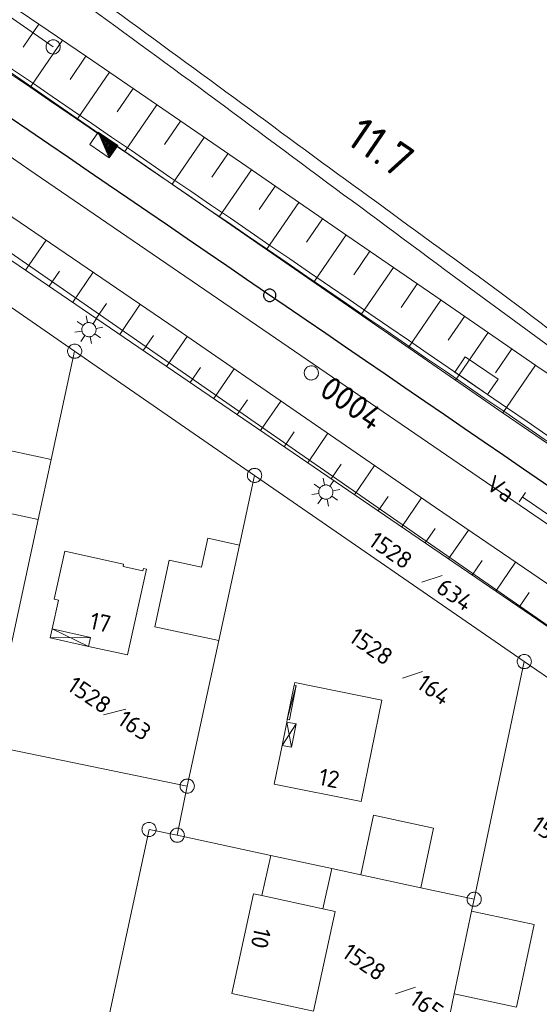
# Model space of a CAD drawing. Header units: metres. Extents: x 3425540 to 3446143, y 5432760 to 5444637.
# Tile 708 of 717: x 3445197 to 3445252, y 5435632 to 5435736. Entities that reach past the tile are written whole.
import ezdxf
from ezdxf.enums import TextEntityAlignment as Align

# ---------------------------------------------------------------- set-up
doc = ezdxf.new("R2010")
doc.units = ezdxf.units.M
for name, color, linetype, lineweight in [('B_Bestand', 9, 'Continuous', 18), ('B_Böschung', 9, 'Continuous', 18), ('B_Flurgrenzen', 9, 'Continuous', 18), ('B_Gleisachse', 9, 'Continuous', 25), ('B_Kilometrierung', 9, 'Continuous', 25), ('Bestand_Neu_Strecke 3443', 9, 'Continuous', 18)]:
    doc.layers.add(name, color=color, linetype=linetype, lineweight=lineweight)
doc.styles.get("Standard").update_dxf_attribs({"font": 'isocpeur.ttf'})

msp = doc.modelspace()

# ---------------------------------------------------------------- linework, layer by layer
at = {"layer": 'B_Bestand'}
for p, q in [((3445275.2, 5435656.53), (3445173.34, 5435727.19)), ((3445204.07, 5435704.17), (3445203.93, 5435704.9)), ((3445204.64, 5435704.05), (3445205.05, 5435704.66)), ((3445203.58, 5435703.85), (3445202.97, 5435704.27)), ((3445204.96, 5435703.56), (3445205.68, 5435703.69)), ((3445203.46, 5435703.28), (3445202.73, 5435703.16)), ((3445203.77, 5435702.8), (3445203.35, 5435702.18)), ((3445204.35, 5435702.67), (3445204.48, 5435701.95)), ((3445204.83, 5435702.99), (3445205.44, 5435702.57)), ((3445228.55, 5435686.73), (3445227.94, 5435687.15)), ((3445229.05, 5435687.05), (3445228.9, 5435687.78)), ((3445229.61, 5435686.93), (3445230.03, 5435687.53)), ((3445228.44, 5435686.16), (3445227.7, 5435686.03)), ((3445229.81, 5435685.86), (3445230.41, 5435685.45)), ((3445229.93, 5435686.44), (3445230.66, 5435686.57)), ((3445250.25, 5435686.27), (3445249.57, 5435685.28)), ((3445228.75, 5435685.67), (3445228.33, 5435685.06)), ((3445229.32, 5435685.55), (3445229.46, 5435684.83)), ((3445249.91, 5435685.78), (3445250.4, 5435685.44)), ((3445200.11, 5435670.92), (3445200.32, 5435671.87)), ((3445200.32, 5435671.87), (3445204.16, 5435670.03)), ((3445200.11, 5435670.92), (3445204.37, 5435670.98)), ((3445200.11, 5435670.92), (3445204.16, 5435670.03)), ((3445225.84, 5435665.94), (3445225.9, 5435666.21)), ((3445225.12, 5435662.32), (3445225.84, 5435665.94)), ((3445225.12, 5435662.32), (3445226.07, 5435665.9)), ((3445224.57, 5435659.59), (3445225.06, 5435662.05)), ((3445225.06, 5435662.05), (3445225.55, 5435659.39)), ((3445224.57, 5435659.59), (3445226.05, 5435661.85))]:
    msp.add_line(p, q, dxfattribs=at)
for points in [[(3445205.18, 5435724.25), (3445204.29, 5435722.95), (3445206.35, 5435721.53), (3445207.24, 5435722.83), (3445205.18, 5435724.25), (3445206.35, 5435721.53)], [(3445206.36, 5435721.73), (3445207.1, 5435722.81), (3445205.4, 5435723.98), (3445206.36, 5435721.73)], [(3445206.38, 5435721.88), (3445207.01, 5435722.79), (3445205.53, 5435723.8), (3445206.38, 5435721.88)], [(3445206.41, 5435722.03), (3445206.91, 5435722.77), (3445205.72, 5435723.59), (3445206.41, 5435722.03)], [(3445206.43, 5435722.18), (3445206.82, 5435722.75), (3445205.91, 5435723.38), (3445206.43, 5435722.18)], [(3445206.45, 5435722.34), (3445206.72, 5435722.73), (3445206.1, 5435723.16), (3445206.45, 5435722.34)], [(3445206.47, 5435722.49), (3445206.63, 5435722.72), (3445206.29, 5435722.95), (3445206.47, 5435722.49)], [(3445206.49, 5435722.64), (3445206.53, 5435722.7), (3445206.47, 5435722.74), (3445206.49, 5435722.64)], [(3445204.83, 5435703), (3445204.87, 5435703.06), (3445204.9, 5435703.14), (3445204.93, 5435703.21), (3445204.94, 5435703.29), (3445204.96, 5435703.36), (3445204.96, 5435703.44), (3445204.95, 5435703.52), (3445204.94, 5435703.6), (3445204.91, 5435703.67), (3445204.88, 5435703.75), (3445204.85, 5435703.81), (3445204.8, 5435703.88), (3445204.75, 5435703.94), (3445204.7, 5435703.99), (3445204.63, 5435704.04), (3445204.57, 5435704.08), (3445204.5, 5435704.12), (3445204.42, 5435704.14), (3445204.34, 5435704.16), (3445204.27, 5435704.17), (3445204.19, 5435704.17), (3445204.11, 5435704.17), (3445204.03, 5435704.15), (3445203.96, 5435704.13), (3445203.89, 5435704.1), (3445203.82, 5435704.06), (3445203.75, 5435704.02), (3445203.69, 5435703.97), (3445203.64, 5435703.91), (3445203.59, 5435703.85), (3445203.55, 5435703.78), (3445203.51, 5435703.71), (3445203.49, 5435703.64), (3445203.47, 5435703.56), (3445203.46, 5435703.48), (3445203.46, 5435703.4), (3445203.46, 5435703.33), (3445203.48, 5435703.25), (3445203.5, 5435703.17), (3445203.53, 5435703.1), (3445203.57, 5435703.03), (3445203.61, 5435702.97), (3445203.66, 5435702.91), (3445203.72, 5435702.85), (3445203.78, 5435702.81), (3445203.85, 5435702.76), (3445203.92, 5435702.73), (3445203.99, 5435702.7), (3445204.07, 5435702.69), (3445204.15, 5435702.68), (3445204.23, 5435702.67), (3445204.3, 5435702.68), (3445204.38, 5435702.69), (3445204.46, 5435702.72), (3445204.53, 5435702.75), (3445204.6, 5435702.78), (3445204.66, 5435702.83), (3445204.72, 5435702.88), (3445204.78, 5435702.94), (3445204.83, 5435703)], [(3445198.86, 5435683.42), (3445200.22, 5435689.72), (3445192.38, 5435691.41), (3445191.02, 5435685.11), (3445198.86, 5435683.42)], [(3445229.8, 5435685.87), (3445229.84, 5435685.94), (3445229.87, 5435686.01), (3445229.9, 5435686.09), (3445229.92, 5435686.16), (3445229.93, 5435686.24), (3445229.93, 5435686.32), (3445229.93, 5435686.4), (3445229.91, 5435686.47), (3445229.89, 5435686.55), (3445229.86, 5435686.62), (3445229.82, 5435686.69), (3445229.78, 5435686.76), (3445229.73, 5435686.82), (3445229.67, 5435686.87), (3445229.61, 5435686.92), (3445229.54, 5435686.96), (3445229.47, 5435686.99), (3445229.4, 5435687.02), (3445229.32, 5435687.04), (3445229.24, 5435687.05), (3445229.16, 5435687.05), (3445229.08, 5435687.04), (3445229.01, 5435687.03), (3445228.93, 5435687.01), (3445228.86, 5435686.98), (3445228.79, 5435686.94), (3445228.73, 5435686.9), (3445228.67, 5435686.84), (3445228.61, 5435686.79), (3445228.56, 5435686.73), (3445228.52, 5435686.66), (3445228.49, 5435686.59), (3445228.46, 5435686.51), (3445228.44, 5435686.44), (3445228.43, 5435686.36), (3445228.43, 5435686.28), (3445228.44, 5435686.2), (3445228.45, 5435686.13), (3445228.47, 5435686.05), (3445228.5, 5435685.98), (3445228.54, 5435685.91), (3445228.59, 5435685.84), (3445228.64, 5435685.78), (3445228.69, 5435685.73), (3445228.76, 5435685.68), (3445228.82, 5435685.64), (3445228.89, 5435685.61), (3445228.97, 5435685.58), (3445229.04, 5435685.56), (3445229.12, 5435685.55), (3445229.2, 5435685.55), (3445229.28, 5435685.56), (3445229.36, 5435685.57), (3445229.43, 5435685.59), (3445229.5, 5435685.62), (3445229.57, 5435685.66), (3445229.64, 5435685.7), (3445229.7, 5435685.76), (3445229.75, 5435685.81), (3445229.8, 5435685.87)], [(3445217.9, 5435670.65), (3445220.07, 5435680.71), (3445216.75, 5435681.43), (3445216.09, 5435678.4), (3445212.66, 5435679.14), (3445211.14, 5435672.11), (3445217.9, 5435670.65)], [(3445201.67, 5435680.06), (3445207.86, 5435678.69), (3445207.8, 5435678.46), (3445209.89, 5435678), (3445209.95, 5435678.23), (3445210.26, 5435678.16), (3445208.27, 5435669.13), (3445204.16, 5435670.03), (3445204.37, 5435670.98), (3445200.32, 5435671.87), (3445200.99, 5435674.9), (3445200.55, 5435675), (3445201.67, 5435680.06)], [(3445223.75, 5435655.5), (3445232.92, 5435653.67), (3445235.07, 5435664.37), (3445225.9, 5435666.21), (3445225.86, 5435665.94), (3445226.07, 5435665.9), (3445225.34, 5435662.28), (3445225.12, 5435662.32), (3445225.06, 5435662.05), (3445226.05, 5435661.85), (3445225.55, 5435659.39), (3445224.57, 5435659.59), (3445223.75, 5435655.5)], [(3445239.19, 5435644.58), (3445240.54, 5435650.85), (3445234.21, 5435652.22), (3445232.86, 5435645.95), (3445239.19, 5435644.58)], [(3445222.42, 5435643.75), (3445223.39, 5435647.99), (3445229.82, 5435646.6), (3445228.85, 5435642.36)], [(3445227.9, 5435631.57), (3445230.17, 5435642.07), (3445228.85, 5435642.36), (3445222.42, 5435643.75), (3445221.54, 5435643.94), (3445219.27, 5435633.43), (3445227.9, 5435631.57)], [(3445249.3, 5435631.99), (3445251.15, 5435640.71), (3445244.55, 5435642.11), (3445242.71, 5435633.39), (3445249.3, 5435631.99)]]:
    msp.add_lwpolyline(points, dxfattribs=at)
for points, knots in [([(3445185.69, 5435750.75), (3445188.72, 5435748.58), (3445191.74, 5435746.42), (3445194.76, 5435744.26), (3445196.25, 5435743.19), (3445197.74, 5435742.11), (3445199.23, 5435741.04), (3445203.86, 5435737.7), (3445208.47, 5435734.34), (3445213.08, 5435730.97), (3445222.7, 5435723.91), (3445232.24, 5435716.75), (3445241.85, 5435709.67), (3445253.08, 5435701.4), (3445264.36, 5435693.19), (3445275.66, 5435685), (3445283.34, 5435679.44), (3445291.1, 5435674.01), (3445298.89, 5435668.61), (3445302.76, 5435665.93), (3445306.63, 5435663.24), (3445310.64, 5435660.78), (3445312.79, 5435659.45), (3445314.94, 5435658.13), (3445317.09, 5435656.8)], [0, 0, 0, 0, 0.06902, 0.06902, 0.06902, 0.103129, 0.103129, 0.103129, 0.209091, 0.209091, 0.209091, 0.430633, 0.430633, 0.430633, 0.689716, 0.689716, 0.689716, 0.865739, 0.865739, 0.865739, 0.953122, 0.953122, 0.953122, 1, 1, 1, 1]), ([(3445317.69, 5435657.68), (3445314.2, 5435659.95), (3445310.71, 5435662.22), (3445307.21, 5435664.48), (3445298.88, 5435669.89), (3445290.98, 5435675.95), (3445282.84, 5435681.66), (3445278.74, 5435684.54), (3445274.61, 5435687.36), (3445270.53, 5435690.26), (3445261.7, 5435696.55), (3445253.17, 5435703.27), (3445244.41, 5435709.67), (3445240.03, 5435712.87), (3445235.64, 5435716.05), (3445231.26, 5435719.25), (3445222.28, 5435725.84), (3445213.3, 5435732.43), (3445204.31, 5435739.01), (3445198.93, 5435742.95), (3445193.55, 5435746.89), (3445188.16, 5435750.83)], [0, 0, 0, 0, 0.078266, 0.078266, 0.078266, 0.265165, 0.265165, 0.265165, 0.359261, 0.359261, 0.359261, 0.563209, 0.563209, 0.563209, 0.665155, 0.665155, 0.665155, 0.874577, 0.874577, 0.874577, 1, 1, 1, 1])]:
    msp.add_open_spline(points, degree=3, knots=knots, dxfattribs=at)
at = {"layer": 'B_Böschung'}
for p, q in [((3445181.56, 5435747.44), (3445203.94, 5435732.23)), ((3445188.2, 5435735.9), (3445213.02, 5435718.73)), ((3445198.93, 5435735.63), (3445197.28, 5435733.2)), ((3445201.41, 5435733.94), (3445198.09, 5435729.06)), ((3445203.89, 5435732.26), (3445202.23, 5435729.8)), ((3445203.94, 5435732.23), (3445211.42, 5435727.08)), ((3445206.36, 5435730.56), (3445203, 5435725.66)), ((3445208.86, 5435728.84), (3445207.18, 5435726.39)), ((3445211.36, 5435727.13), (3445207.98, 5435722.22)), ((3445211.42, 5435727.08), (3445221.4, 5435720.23)), ((3445213.85, 5435725.41), (3445212.16, 5435722.95)), ((3445216.35, 5435723.7), (3445212.97, 5435718.77)), ((3445218.85, 5435721.98), (3445217.15, 5435719.51)), ((3445221.34, 5435720.27), (3445217.95, 5435715.33)), ((3445221.4, 5435720.23), (3445231.38, 5435713.37)), ((3445213.02, 5435718.73), (3445232.96, 5435704.97)), ((3445223.84, 5435718.55), (3445222.14, 5435716.08)), ((3445226.34, 5435716.84), (3445222.94, 5435711.89)), ((3445195.42, 5435715.77), (3445213.39, 5435703.52)), ((3445228.83, 5435715.12), (3445227.13, 5435712.64)), ((3445197.53, 5435709.69), (3445199.7, 5435712.86)), ((3445231.33, 5435713.41), (3445227.92, 5435708.45)), ((3445231.38, 5435713.37), (3445241.36, 5435706.52)), ((3445193.24, 5435712.62), (3445250.87, 5435673.28)), ((3445233.83, 5435711.69), (3445232.12, 5435709.21)), ((3445236.32, 5435709.98), (3445232.91, 5435705.01)), ((3445200.01, 5435708), (3445201.09, 5435709.58)), ((3445202.49, 5435706.31), (3445204.65, 5435709.48)), ((3445238.82, 5435708.26), (3445237.11, 5435705.77)), ((3445204.97, 5435704.62), (3445206.05, 5435706.2)), ((3445207.45, 5435702.92), (3445209.61, 5435706.1)), ((3445241.32, 5435706.55), (3445237.89, 5435701.56)), ((3445241.36, 5435706.52), (3445251.34, 5435699.66)), ((3445232.96, 5435704.97), (3445247.89, 5435694.63)), ((3445243.81, 5435704.83), (3445242.09, 5435702.33)), ((3445213.39, 5435703.52), (3445240.75, 5435684.67)), ((3445209.92, 5435701.23), (3445211.01, 5435702.82)), ((3445212.4, 5435699.54), (3445214.57, 5435702.71)), ((3445246.31, 5435703.12), (3445242.87, 5435698.11)), ((3445248.8, 5435701.4), (3445247.08, 5435698.89)), ((3445214.88, 5435697.85), (3445215.96, 5435699.43)), ((3445217.36, 5435696.16), (3445219.51, 5435699.31)), ((3445251.3, 5435699.69), (3445247.85, 5435694.66)), ((3445251.34, 5435699.66), (3445266.31, 5435689.38)), ((3445219.83, 5435694.47), (3445220.91, 5435696.04)), ((3445222.31, 5435692.78), (3445224.45, 5435695.9)), ((3445247.89, 5435694.63), (3445282.78, 5435670.59)), ((3445224.79, 5435691.08), (3445225.85, 5435692.64)), ((3445227.27, 5435689.39), (3445229.39, 5435692.5)), ((3445229.75, 5435687.7), (3445230.8, 5435689.25)), ((3445232.22, 5435686.01), (3445234.33, 5435689.09)), ((3445234.7, 5435684.32), (3445235.75, 5435685.85)), ((3445237.18, 5435682.63), (3445239.27, 5435685.69)), ((3445240.75, 5435684.67), (3445259.98, 5435671.55)), ((3445239.66, 5435680.94), (3445240.7, 5435682.46)), ((3445242.13, 5435679.25), (3445244.22, 5435682.3)), ((3445244.61, 5435677.55), (3445245.65, 5435679.08)), ((3445247.09, 5435675.86), (3445249.18, 5435678.92)), ((3445249.57, 5435674.17), (3445250.61, 5435675.7)), ((3445250.87, 5435673.28), (3445272.57, 5435658.3))]:
    msp.add_line(p, q, dxfattribs=at)
at = {"layer": 'B_Flurgrenzen'}
for p, q in [((3445182.13, 5435745.99), (3445200.43, 5435733.23)), ((3445175.17, 5435735.85), (3445197.86, 5435720.33)), ((3445197.86, 5435720.33), (3445220.55, 5435704.82)), ((3445180.63, 5435716.38), (3445202.7, 5435701.15)), ((3445220.55, 5435704.82), (3445243.23, 5435689.29)), ((3445200.23, 5435689.72), (3445202.7, 5435701.15)), ((3445202.7, 5435701.15), (3445221.67, 5435688.06)), ((3445198.86, 5435683.42), (3445200.23, 5435689.72)), ((3445243.23, 5435689.29), (3445265.9, 5435673.76)), ((3445220.08, 5435680.71), (3445221.67, 5435688.06)), ((3445221.67, 5435688.06), (3445250.11, 5435668.43)), ((3445250.4, 5435685.44), (3445253.58, 5435683.26)), ((3445193.71, 5435659.61), (3445198.86, 5435683.42)), ((3445217.9, 5435670.65), (3445220.08, 5435680.71)), ((3445239.31, 5435676.8), (3445241.44, 5435677.51)), ((3445214.57, 5435655.3), (3445217.9, 5435670.65)), ((3445244.82, 5435643.37), (3445250.11, 5435668.43)), ((3445250.11, 5435668.43), (3445267.91, 5435656.14)), ((3445237.26, 5435666.67), (3445239.39, 5435667.39)), ((3445205.75, 5435662.82), (3445208.08, 5435663.41)), ((3445193.71, 5435659.61), (3445214.57, 5435655.3)), ((3445213.52, 5435650.12), (3445214.57, 5435655.3)), ((3445206.36, 5435631.3), (3445210.54, 5435650.73)), ((3445210.54, 5435650.73), (3445213.52, 5435650.12)), ((3445213.52, 5435650.12), (3445223.39, 5435647.99)), ((3445223.39, 5435647.99), (3445229.82, 5435646.6)), ((3445229.82, 5435646.6), (3445232.86, 5435645.95)), ((3445232.86, 5435645.95), (3445239.19, 5435644.58)), ((3445239.19, 5435644.58), (3445244.82, 5435643.37)), ((3445244.55, 5435642.11), (3445244.82, 5435643.37)), ((3445242.72, 5435633.39), (3445244.55, 5435642.11)), ((3445236.52, 5435633.4), (3445238.65, 5435634.11)), ((3445240.71, 5435623.87), (3445242.72, 5435633.39))]:
    msp.add_line(p, q, dxfattribs=at)
for points in [[(3445201.18, 5435733.23), (3445201.18, 5435733.32), (3445201.16, 5435733.41), (3445201.13, 5435733.5), (3445201.09, 5435733.59), (3445201.04, 5435733.66), (3445200.98, 5435733.74), (3445200.92, 5435733.81), (3445200.84, 5435733.86), (3445200.76, 5435733.91), (3445200.67, 5435733.94), (3445200.58, 5435733.97), (3445200.49, 5435733.98), (3445200.39, 5435733.98), (3445200.3, 5435733.97), (3445200.21, 5435733.95), (3445200.12, 5435733.92), (3445200.04, 5435733.87), (3445199.96, 5435733.82), (3445199.89, 5435733.75), (3445199.83, 5435733.68), (3445199.78, 5435733.6), (3445199.74, 5435733.52), (3445199.71, 5435733.43), (3445199.69, 5435733.34), (3445199.68, 5435733.24), (3445199.69, 5435733.15), (3445199.7, 5435733.06), (3445199.73, 5435732.96), (3445199.77, 5435732.88), (3445199.82, 5435732.8), (3445199.88, 5435732.73), (3445199.95, 5435732.66), (3445200.02, 5435732.61), (3445200.1, 5435732.56), (3445200.19, 5435732.53), (3445200.28, 5435732.5), (3445200.38, 5435732.49), (3445200.47, 5435732.49), (3445200.56, 5435732.5), (3445200.65, 5435732.52), (3445200.74, 5435732.55), (3445200.83, 5435732.6), (3445200.9, 5435732.65), (3445200.97, 5435732.71), (3445201.03, 5435732.79), (3445201.08, 5435732.87), (3445201.12, 5435732.95), (3445201.15, 5435733.04), (3445201.17, 5435733.13), (3445201.18, 5435733.23)], [(3445203.45, 5435701.15), (3445203.44, 5435701.24), (3445203.43, 5435701.33), (3445203.4, 5435701.43), (3445203.36, 5435701.51), (3445203.3, 5435701.59), (3445203.24, 5435701.66), (3445203.18, 5435701.73), (3445203.1, 5435701.78), (3445203.02, 5435701.83), (3445202.93, 5435701.86), (3445202.84, 5435701.88), (3445202.75, 5435701.89), (3445202.65, 5435701.89), (3445202.56, 5435701.88), (3445202.47, 5435701.86), (3445202.38, 5435701.83), (3445202.3, 5435701.78), (3445202.22, 5435701.73), (3445202.16, 5435701.66), (3445202.1, 5435701.59), (3445202.04, 5435701.51), (3445202, 5435701.43), (3445201.97, 5435701.33), (3445201.96, 5435701.24), (3445201.95, 5435701.15), (3445201.96, 5435701.06), (3445201.97, 5435700.97), (3445202, 5435700.87), (3445202.04, 5435700.79), (3445202.1, 5435700.71), (3445202.16, 5435700.64), (3445202.22, 5435700.57), (3445202.3, 5435700.52), (3445202.38, 5435700.47), (3445202.47, 5435700.44), (3445202.56, 5435700.42), (3445202.65, 5435700.41), (3445202.75, 5435700.41), (3445202.84, 5435700.42), (3445202.93, 5435700.44), (3445203.02, 5435700.47), (3445203.1, 5435700.52), (3445203.18, 5435700.57), (3445203.24, 5435700.64), (3445203.3, 5435700.71), (3445203.36, 5435700.79), (3445203.4, 5435700.87), (3445203.43, 5435700.97), (3445203.44, 5435701.06), (3445203.45, 5435701.15)], [(3445228.27, 5435698.44), (3445228.32, 5435698.52), (3445228.36, 5435698.6), (3445228.39, 5435698.7), (3445228.4, 5435698.79), (3445228.4, 5435698.88), (3445228.39, 5435698.98), (3445228.38, 5435699.07), (3445228.34, 5435699.16), (3445228.3, 5435699.24), (3445228.25, 5435699.32), (3445228.19, 5435699.39), (3445228.12, 5435699.45), (3445228.04, 5435699.5), (3445227.95, 5435699.55), (3445227.87, 5435699.58), (3445227.78, 5435699.6), (3445227.68, 5435699.61), (3445227.59, 5435699.61), (3445227.5, 5435699.59), (3445227.41, 5435699.56), (3445227.32, 5435699.53), (3445227.24, 5435699.49), (3445227.16, 5435699.43), (3445227.1, 5435699.36), (3445227.04, 5435699.29), (3445226.99, 5435699.21), (3445226.95, 5435699.12), (3445226.92, 5435699.03), (3445226.91, 5435698.94), (3445226.91, 5435698.84), (3445226.92, 5435698.75), (3445226.93, 5435698.66), (3445226.97, 5435698.57), (3445227.01, 5435698.48), (3445227.06, 5435698.41), (3445227.12, 5435698.34), (3445227.19, 5435698.28), (3445227.27, 5435698.22), (3445227.36, 5435698.18), (3445227.44, 5435698.15), (3445227.53, 5435698.12), (3445227.63, 5435698.11), (3445227.72, 5435698.12), (3445227.81, 5435698.13), (3445227.9, 5435698.16), (3445227.99, 5435698.19), (3445228.07, 5435698.24), (3445228.15, 5435698.3), (3445228.21, 5435698.36), (3445228.27, 5435698.44)], [(3445222.42, 5435688.06), (3445222.41, 5435688.15), (3445222.4, 5435688.24), (3445222.37, 5435688.34), (3445222.33, 5435688.42), (3445222.27, 5435688.5), (3445222.21, 5435688.57), (3445222.15, 5435688.64), (3445222.07, 5435688.69), (3445221.99, 5435688.74), (3445221.9, 5435688.77), (3445221.81, 5435688.79), (3445221.72, 5435688.8), (3445221.62, 5435688.8), (3445221.53, 5435688.79), (3445221.44, 5435688.77), (3445221.35, 5435688.74), (3445221.27, 5435688.69), (3445221.19, 5435688.64), (3445221.13, 5435688.57), (3445221.07, 5435688.5), (3445221.01, 5435688.42), (3445220.97, 5435688.34), (3445220.94, 5435688.24), (3445220.93, 5435688.15), (3445220.92, 5435688.06), (3445220.93, 5435687.97), (3445220.94, 5435687.88), (3445220.97, 5435687.78), (3445221.01, 5435687.7), (3445221.07, 5435687.62), (3445221.13, 5435687.55), (3445221.19, 5435687.48), (3445221.27, 5435687.43), (3445221.35, 5435687.38), (3445221.44, 5435687.35), (3445221.53, 5435687.33), (3445221.62, 5435687.32), (3445221.72, 5435687.32), (3445221.81, 5435687.33), (3445221.9, 5435687.35), (3445221.99, 5435687.38), (3445222.07, 5435687.43), (3445222.15, 5435687.48), (3445222.21, 5435687.55), (3445222.27, 5435687.62), (3445222.33, 5435687.7), (3445222.37, 5435687.78), (3445222.4, 5435687.88), (3445222.41, 5435687.97), (3445222.42, 5435688.06)], [(3445250.86, 5435668.43), (3445250.85, 5435668.52), (3445250.84, 5435668.61), (3445250.81, 5435668.71), (3445250.77, 5435668.79), (3445250.71, 5435668.87), (3445250.65, 5435668.94), (3445250.59, 5435669.01), (3445250.51, 5435669.06), (3445250.43, 5435669.11), (3445250.34, 5435669.14), (3445250.25, 5435669.16), (3445250.16, 5435669.17), (3445250.06, 5435669.17), (3445249.97, 5435669.16), (3445249.88, 5435669.14), (3445249.79, 5435669.11), (3445249.71, 5435669.06), (3445249.63, 5435669.01), (3445249.57, 5435668.94), (3445249.51, 5435668.87), (3445249.45, 5435668.79), (3445249.41, 5435668.71), (3445249.38, 5435668.61), (3445249.37, 5435668.52), (3445249.36, 5435668.43), (3445249.37, 5435668.34), (3445249.38, 5435668.25), (3445249.41, 5435668.15), (3445249.45, 5435668.07), (3445249.51, 5435667.99), (3445249.57, 5435667.92), (3445249.63, 5435667.85), (3445249.71, 5435667.8), (3445249.79, 5435667.75), (3445249.88, 5435667.72), (3445249.97, 5435667.7), (3445250.06, 5435667.69), (3445250.16, 5435667.69), (3445250.25, 5435667.7), (3445250.34, 5435667.72), (3445250.43, 5435667.75), (3445250.51, 5435667.8), (3445250.59, 5435667.85), (3445250.65, 5435667.92), (3445250.71, 5435667.99), (3445250.77, 5435668.07), (3445250.81, 5435668.15), (3445250.84, 5435668.25), (3445250.85, 5435668.34), (3445250.86, 5435668.43)], [(3445215.32, 5435655.3), (3445215.31, 5435655.39), (3445215.3, 5435655.48), (3445215.27, 5435655.58), (3445215.23, 5435655.66), (3445215.17, 5435655.74), (3445215.11, 5435655.81), (3445215.05, 5435655.88), (3445214.97, 5435655.93), (3445214.89, 5435655.98), (3445214.8, 5435656.01), (3445214.71, 5435656.03), (3445214.62, 5435656.04), (3445214.52, 5435656.04), (3445214.43, 5435656.03), (3445214.34, 5435656.01), (3445214.25, 5435655.98), (3445214.17, 5435655.93), (3445214.09, 5435655.88), (3445214.03, 5435655.81), (3445213.97, 5435655.74), (3445213.91, 5435655.66), (3445213.87, 5435655.58), (3445213.84, 5435655.48), (3445213.83, 5435655.39), (3445213.82, 5435655.3), (3445213.83, 5435655.21), (3445213.84, 5435655.12), (3445213.87, 5435655.02), (3445213.91, 5435654.94), (3445213.97, 5435654.86), (3445214.03, 5435654.79), (3445214.09, 5435654.72), (3445214.17, 5435654.67), (3445214.25, 5435654.62), (3445214.34, 5435654.59), (3445214.43, 5435654.57), (3445214.52, 5435654.56), (3445214.62, 5435654.56), (3445214.71, 5435654.57), (3445214.8, 5435654.59), (3445214.89, 5435654.62), (3445214.97, 5435654.67), (3445215.05, 5435654.72), (3445215.11, 5435654.79), (3445215.17, 5435654.86), (3445215.23, 5435654.94), (3445215.27, 5435655.02), (3445215.3, 5435655.12), (3445215.31, 5435655.21), (3445215.32, 5435655.3)], [(3445211.29, 5435650.73), (3445211.28, 5435650.82), (3445211.27, 5435650.91), (3445211.24, 5435651.01), (3445211.2, 5435651.09), (3445211.14, 5435651.17), (3445211.08, 5435651.24), (3445211.02, 5435651.31), (3445210.94, 5435651.36), (3445210.86, 5435651.41), (3445210.77, 5435651.44), (3445210.68, 5435651.46), (3445210.59, 5435651.47), (3445210.49, 5435651.47), (3445210.4, 5435651.46), (3445210.31, 5435651.44), (3445210.22, 5435651.41), (3445210.14, 5435651.36), (3445210.06, 5435651.31), (3445210, 5435651.24), (3445209.94, 5435651.17), (3445209.88, 5435651.09), (3445209.84, 5435651.01), (3445209.81, 5435650.91), (3445209.8, 5435650.82), (3445209.79, 5435650.73), (3445209.8, 5435650.64), (3445209.81, 5435650.55), (3445209.84, 5435650.45), (3445209.88, 5435650.37), (3445209.94, 5435650.29), (3445210, 5435650.22), (3445210.06, 5435650.15), (3445210.14, 5435650.1), (3445210.22, 5435650.05), (3445210.31, 5435650.02), (3445210.4, 5435650), (3445210.49, 5435649.99), (3445210.59, 5435649.99), (3445210.68, 5435650), (3445210.77, 5435650.02), (3445210.86, 5435650.05), (3445210.94, 5435650.1), (3445211.02, 5435650.15), (3445211.08, 5435650.22), (3445211.14, 5435650.29), (3445211.2, 5435650.37), (3445211.24, 5435650.45), (3445211.27, 5435650.55), (3445211.28, 5435650.64), (3445211.29, 5435650.73)], [(3445214.27, 5435650.12), (3445214.26, 5435650.21), (3445214.25, 5435650.3), (3445214.22, 5435650.4), (3445214.18, 5435650.48), (3445214.12, 5435650.56), (3445214.06, 5435650.63), (3445214, 5435650.7), (3445213.92, 5435650.75), (3445213.84, 5435650.8), (3445213.75, 5435650.83), (3445213.66, 5435650.85), (3445213.57, 5435650.86), (3445213.47, 5435650.86), (3445213.38, 5435650.85), (3445213.29, 5435650.83), (3445213.2, 5435650.8), (3445213.12, 5435650.75), (3445213.04, 5435650.7), (3445212.98, 5435650.63), (3445212.92, 5435650.56), (3445212.86, 5435650.48), (3445212.82, 5435650.4), (3445212.79, 5435650.3), (3445212.78, 5435650.21), (3445212.77, 5435650.12), (3445212.78, 5435650.03), (3445212.79, 5435649.94), (3445212.82, 5435649.84), (3445212.86, 5435649.76), (3445212.92, 5435649.68), (3445212.98, 5435649.61), (3445213.04, 5435649.54), (3445213.12, 5435649.49), (3445213.2, 5435649.44), (3445213.29, 5435649.41), (3445213.38, 5435649.39), (3445213.47, 5435649.38), (3445213.57, 5435649.38), (3445213.66, 5435649.39), (3445213.75, 5435649.41), (3445213.84, 5435649.44), (3445213.92, 5435649.49), (3445214, 5435649.54), (3445214.06, 5435649.61), (3445214.12, 5435649.68), (3445214.18, 5435649.76), (3445214.22, 5435649.84), (3445214.25, 5435649.94), (3445214.26, 5435650.03), (3445214.27, 5435650.12)], [(3445245.57, 5435643.37), (3445245.56, 5435643.46), (3445245.55, 5435643.55), (3445245.52, 5435643.65), (3445245.48, 5435643.73), (3445245.42, 5435643.81), (3445245.36, 5435643.88), (3445245.3, 5435643.95), (3445245.22, 5435644), (3445245.14, 5435644.05), (3445245.05, 5435644.08), (3445244.96, 5435644.1), (3445244.87, 5435644.11), (3445244.77, 5435644.11), (3445244.68, 5435644.1), (3445244.59, 5435644.08), (3445244.5, 5435644.05), (3445244.42, 5435644), (3445244.34, 5435643.95), (3445244.28, 5435643.88), (3445244.22, 5435643.81), (3445244.16, 5435643.73), (3445244.12, 5435643.65), (3445244.09, 5435643.55), (3445244.08, 5435643.46), (3445244.07, 5435643.37), (3445244.08, 5435643.28), (3445244.09, 5435643.19), (3445244.12, 5435643.09), (3445244.16, 5435643.01), (3445244.22, 5435642.93), (3445244.28, 5435642.86), (3445244.34, 5435642.79), (3445244.42, 5435642.74), (3445244.5, 5435642.69), (3445244.59, 5435642.66), (3445244.68, 5435642.64), (3445244.77, 5435642.63), (3445244.87, 5435642.63), (3445244.96, 5435642.64), (3445245.05, 5435642.66), (3445245.14, 5435642.69), (3445245.22, 5435642.74), (3445245.3, 5435642.79), (3445245.36, 5435642.86), (3445245.42, 5435642.93), (3445245.48, 5435643.01), (3445245.52, 5435643.09), (3445245.55, 5435643.19), (3445245.56, 5435643.28), (3445245.57, 5435643.37)]]:
    msp.add_lwpolyline(points, dxfattribs=at)
at = {"layer": 'B_Gleisachse'}
msp.add_arc((3418110.2, 5396088.13), 48008.1, 55.488118, 55.681239, dxfattribs=at)
at = {"layer": 'B_Kilometrierung'}
msp.add_lwpolyline([(3445223.92, 5435707.05), (3445223.91, 5435707.13), (3445223.9, 5435707.21), (3445223.87, 5435707.29), (3445223.83, 5435707.36), (3445223.79, 5435707.43), (3445223.74, 5435707.49), (3445223.68, 5435707.55), (3445223.61, 5435707.6), (3445223.54, 5435707.64), (3445223.47, 5435707.67), (3445223.39, 5435707.69), (3445223.31, 5435707.7), (3445223.22, 5435707.7), (3445223.14, 5435707.69), (3445223.07, 5435707.67), (3445222.99, 5435707.64), (3445222.92, 5435707.6), (3445222.85, 5435707.55), (3445222.79, 5435707.49), (3445222.74, 5435707.43), (3445222.7, 5435707.36), (3445222.66, 5435707.29), (3445222.64, 5435707.21), (3445222.62, 5435707.13), (3445222.62, 5435707.05), (3445222.62, 5435706.97), (3445222.64, 5435706.88), (3445222.66, 5435706.81), (3445222.7, 5435706.74), (3445222.74, 5435706.66), (3445222.79, 5435706.6), (3445222.85, 5435706.55), (3445222.92, 5435706.5), (3445222.99, 5435706.46), (3445223.07, 5435706.43), (3445223.14, 5435706.41), (3445223.22, 5435706.4), (3445223.31, 5435706.4), (3445223.39, 5435706.41), (3445223.47, 5435706.43), (3445223.54, 5435706.46), (3445223.61, 5435706.5), (3445223.68, 5435706.55), (3445223.74, 5435706.6), (3445223.79, 5435706.66), (3445223.83, 5435706.74), (3445223.87, 5435706.81), (3445223.9, 5435706.88), (3445223.91, 5435706.97), (3445223.92, 5435707.05)], dxfattribs=at)
at = {"layer": 'Bestand_Neu_Strecke 3443'}
msp.add_lwpolyline([(3445242.8, 5435698.95), (3445246.24, 5435696.59), (3445247.34, 5435698.2), (3445243.89, 5435700.56)], close=True, dxfattribs=at)
for radius in [48012.45, 48011.95]:
    msp.add_arc((3418110.2, 5396088.13), radius, 55.488118, 55.681239, dxfattribs=at)

# ---------------------------------------------------------------- texts
at = {"layer": 'B_Bestand'}
msp.add_text('0004', height=2.5, rotation=325.4544, dxfattribs=at).set_placement((3445228.32, 5435696.64))
for s, rotation, p in [('Va', 325.5759, (3445247.61, 5435686.66)), ('17', 347.5698, (3445205.42, 5435672.56)), ('12', 348.6865, (3445229.54, 5435656.13)), ('10', 257.7947, (3445222.33, 5435639.26))]:
    msp.add_text(s, height=1.8, rotation=rotation, dxfattribs=at).set_placement(p, align=Align.MIDDLE)
at = {"layer": 'B_Flurgrenzen'}
for s, rotation, p in [('1528', 325.3856, (3445233.54, 5435680.78)), ('634', 325.3856, (3445240.66, 5435675.86)), ('1528', 325.4543, (3445231.48, 5435670.64)), ('164', 325.4543, (3445238.62, 5435665.73)), ('1528', 325.4543, (3445250.66, 5435650.8)), ('1528', 325.4543, (3445230.74, 5435637.37)), ('165', 325.4543, (3445237.87, 5435632.46))]:
    msp.add_text(s, height=1.8, rotation=rotation, dxfattribs=at).set_placement(p)
msp.add_text('1528', height=1.8, rotation=325.9469, dxfattribs=at).set_placement((3445206.25, 5435663.56), align=Align.MIDDLE_RIGHT)
msp.add_text('163', height=1.8, rotation=325.9469, dxfattribs=at).set_placement((3445207.58, 5435662.67), align=Align.MIDDLE_LEFT)
at = {"layer": 'B_Kilometrierung'}
msp.add_text('11.7', height=3.499, rotation=325.6436, dxfattribs=at).set_placement((3445234.97, 5435722.66), align=Align.MIDDLE)

doc.saveas('drawing.dxf')
